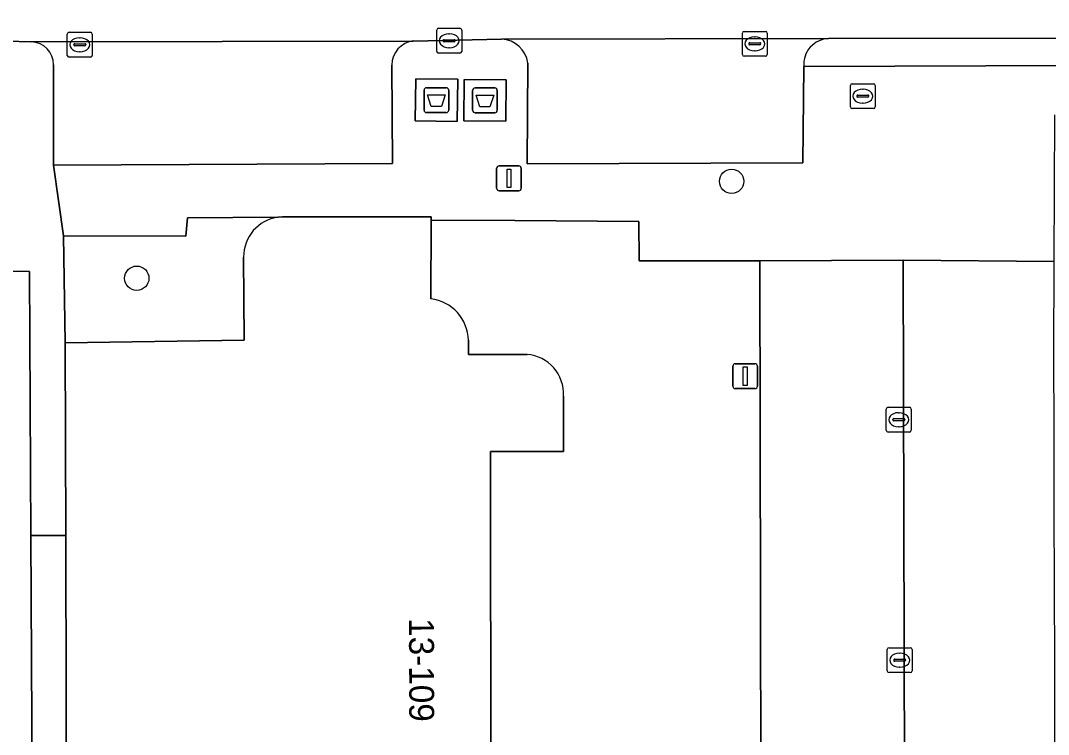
# Model space of a CAD drawing. Extents: x 160732 to 162107, y 387428 to 388479.
# Drawn here: x 161033.05 to 161074.34, y 388202.09 to 388230.78 of the extents above; entities that cross this region are included whole.
import ezdxf

# ---------------------------------------------------------------- set-up
doc = ezdxf.new("R2010")
doc.units = 0
for name, color, linetype in [('IMGEO_Afval_apart_plaats', 7, 'Continuous'), ('IMGEO_Boom', 7, 'Continuous'), ('IMGEO_Erf', 7, 'Continuous'), ('IMGEO_Groenvoorziening', 7, 'Continuous'), ('IMGEO_Kolk', 7, 'Continuous'), ('IMGEO_Lichtmast', 7, 'Continuous'), ('IMGEO_Pand', 7, 'Continuous'), ('IMGEO_Pand_nummerreeks', 7, 'Continuous'), ('IMGEO_Parkeervlak_open', 7, 'Continuous'), ('IMGEO_Rijbaan_lokaal_open', 7, 'Continuous'), ('IMGEO_Rioolput', 7, 'Continuous'), ('IMGEO_Voetpad_gesloten', 7, 'Continuous'), ('IMGEO_Voetpad_open', 7, 'Continuous')]:
    doc.layers.add(name, color=color, linetype=linetype)

msp = doc.modelspace()

# ---------------------------------------------------------------- linework, layer by layer
at = {"layer": 'IMGEO_Afval_apart_plaats'}
for p, q in [((161049.255, 388227.184), (161049.255, 388227.984)), ((161049.255, 388227.984), (161049.255, 388227.184)), ((161049.355, 388228.084), (161050.145, 388228.084)), ((161050.145, 388228.084), (161049.355, 388228.084)), ((161050.245, 388227.984), (161050.245, 388227.184)), ((161050.245, 388227.184), (161050.245, 388227.984)), ((161051.205, 388227.175), (161051.205, 388227.975)), ((161051.205, 388227.975), (161051.205, 388227.175)), ((161051.305, 388228.075), (161052.095, 388228.075)), ((161052.095, 388228.075), (161051.305, 388228.075)), ((161052.195, 388227.975), (161052.195, 388227.175)), ((161052.195, 388227.175), (161052.195, 388227.975)), ((161050.145, 388227.084), (161049.355, 388227.084)), ((161049.355, 388227.084), (161050.145, 388227.084)), ((161052.095, 388227.075), (161051.305, 388227.075)), ((161051.305, 388227.075), (161052.095, 388227.075))]:
    msp.add_line(p, q, dxfattribs=at)
for points in [[(161049.398, 388227.798), (161050.102, 388227.798), (161049.953, 388227.328), (161049.547, 388227.328), (161049.398, 388227.798)], [(161051.348, 388227.789), (161052.052, 388227.789), (161051.903, 388227.319), (161051.497, 388227.319), (161051.348, 388227.789)]]:
    msp.add_lwpolyline(points, dxfattribs=at)
for centre, start, end in [((161049.355, 388227.984), 90, 180), ((161049.355, 388227.984), 90, 180), ((161050.145, 388227.984), 0, 90), ((161050.145, 388227.984), 360, 90), ((161051.305, 388227.975), 90, 180), ((161051.305, 388227.975), 90, 180), ((161052.095, 388227.975), 0, 90), ((161052.095, 388227.975), 360, 90), ((161049.355, 388227.184), 180, 270), ((161049.355, 388227.184), 180, 270), ((161050.145, 388227.184), 270, 0), ((161050.145, 388227.184), 270, 0), ((161051.305, 388227.175), 180, 270), ((161051.305, 388227.175), 180, 270), ((161052.095, 388227.175), 270, 0), ((161052.095, 388227.175), 270, 0)]:
    msp.add_arc(centre, 0.1, start, end, dxfattribs=at)
at = {"layer": 'IMGEO_Boom'}
for centre in [(161061.609, 388224.32), (161037.714, 388220.425)]:
    msp.add_circle(centre, 0.489, dxfattribs=at)
at = {"layer": 'IMGEO_Erf'}
for points in [[(161043.393, 388222.874), (161039.75, 388222.857), (161039.682, 388222.115), (161034.774, 388222.134), (161034.844, 388217.833), (161042.034, 388217.94), (161042.005, 388221.275)], [(161062.741, 388221.118), (161057.891, 388221.129), (161057.884, 388222.701), (161052.896, 388222.739), (161049.537, 388222.765), (161049.537, 388222.69), (161049.532, 388219.598)], [(161054.853, 388215.687), (161054.858, 388213.463), (161051.919, 388213.458), (161051.924, 388210.843), (161051.957, 388193.982), (161050.122, 388193.978), (161050.113, 388191.43), (161063.671, 388191.523), (161063.672, 388193.414), (161063.678, 388200.424), (161062.789, 388200.418), (161062.741, 388221.118)], [(161051.034, 388217.93), (161051.035, 388217.36), (161052.905, 388217.363), (161053.391, 388217.364)]]:
    msp.add_lwpolyline(points, dxfattribs=at)
for centre, radius, start, end in [((161043.603, 388221.29), 1.598, 97.5606, 180.5207), ((161049.316, 388217.893), 1.719, 1.2309, 82.7739), ((161053.262, 388215.776), 1.594, 356.808, 85.3555)]:
    msp.add_arc(centre, radius, start, end, dxfattribs=at)
at = {"layer": 'IMGEO_Groenvoorziening'}
msp.add_lwpolyline([(161068.719, 388192.302), (161066.509, 388192.319), (161066.476, 388190.097), (161049.853, 388190.116), (161048.215, 388188.851), (161036.94, 388188.809), (161033.568, 388188.796), (161033.561, 388190.068), (161033.459, 388210.086), (161033.405, 388220.7), (161018.116, 388220.822)], dxfattribs=at)
at = {"layer": 'IMGEO_Kolk'}
for p, q in [((161034.998, 388230.31), (161035.85, 388230.31)), ((161049.765, 388229.544), (161049.765, 388230.396)), ((161049.84, 388230.47), (161050.692, 388230.47)), ((161050.766, 388230.396), (161050.766, 388229.544)), ((161062.116, 388230.347), (161062.968, 388230.347)), ((161034.923, 388229.384), (161034.923, 388230.236)), ((161035.411, 388230.09), (161035.436, 388230.09)), ((161035.924, 388230.236), (161035.924, 388229.384)), ((161050.024, 388229.964), (161050.024, 388229.976)), ((161050.462, 388229.927), (161050.064, 388229.927)), ((161050.067, 388230.013), (161050.465, 388230.013)), ((161050.253, 388230.25), (161050.278, 388230.25)), ((161050.508, 388229.976), (161050.508, 388229.964)), ((161062.041, 388229.421), (161062.041, 388230.273)), ((161062.343, 388229.89), (161062.741, 388229.89)), ((161062.529, 388230.127), (161062.554, 388230.127)), ((161063.042, 388230.273), (161063.042, 388229.421)), ((161035.182, 388229.804), (161035.182, 388229.816)), ((161035.62, 388229.767), (161035.222, 388229.767)), ((161035.225, 388229.853), (161035.623, 388229.853)), ((161035.434, 388229.53), (161035.409, 388229.53)), ((161035.666, 388229.816), (161035.666, 388229.804)), ((161050.692, 388229.47), (161049.84, 388229.47)), ((161050.276, 388229.69), (161050.251, 388229.69)), ((161062.3, 388229.841), (161062.3, 388229.853)), ((161062.738, 388229.804), (161062.34, 388229.804)), ((161062.552, 388229.567), (161062.527, 388229.567)), ((161062.784, 388229.853), (161062.784, 388229.841)), ((161035.85, 388229.31), (161034.998, 388229.31)), ((161062.968, 388229.347), (161062.116, 388229.347)), ((161067.824, 388214.311), (161067.824, 388215.163)), ((161067.899, 388215.237), (161068.751, 388215.237)), ((161068.312, 388215.017), (161068.337, 388215.017)), ((161068.825, 388215.163), (161068.825, 388214.311)), ((161068.083, 388214.731), (161068.083, 388214.743)), ((161068.521, 388214.694), (161068.123, 388214.694)), ((161068.126, 388214.78), (161068.524, 388214.78)), ((161068.567, 388214.743), (161068.567, 388214.731)), ((161068.751, 388214.237), (161067.899, 388214.237)), ((161068.335, 388214.457), (161068.31, 388214.457)), ((161067.936, 388205.572), (161068.788, 388205.572)), ((161067.861, 388204.646), (161067.861, 388205.498)), ((161068.163, 388205.115), (161068.561, 388205.115)), ((161068.349, 388205.352), (161068.374, 388205.352)), ((161068.862, 388205.498), (161068.862, 388204.646)), ((161068.12, 388205.066), (161068.12, 388205.078)), ((161068.558, 388205.029), (161068.16, 388205.029)), ((161068.372, 388204.792), (161068.347, 388204.792)), ((161068.604, 388205.078), (161068.604, 388205.066)), ((161068.788, 388204.572), (161067.936, 388204.572))]:
    msp.add_line(p, q, dxfattribs=at)
for points in [[(161034.998, 388230.31), (161035.85, 388230.31)], [(161049.765, 388229.544), (161049.765, 388230.396)], [(161049.84, 388230.47), (161050.692, 388230.47)], [(161050.766, 388230.396), (161050.766, 388229.544)], [(161062.116, 388230.347), (161062.968, 388230.347)], [(161034.923, 388229.384), (161034.923, 388230.236)], [(161035.924, 388230.236), (161035.924, 388229.384)], [(161062.041, 388229.421), (161062.041, 388230.273)], [(161063.042, 388230.273), (161063.042, 388229.421)], [(161050.692, 388229.47), (161049.84, 388229.47)], [(161035.85, 388229.31), (161034.998, 388229.31)], [(161062.968, 388229.347), (161062.116, 388229.347)], [(161067.824, 388214.311), (161067.824, 388215.163)], [(161067.899, 388215.237), (161068.751, 388215.237)], [(161068.825, 388215.163), (161068.825, 388214.311)], [(161068.751, 388214.237), (161067.899, 388214.237)], [(161067.936, 388205.572), (161068.788, 388205.572)], [(161067.861, 388204.646), (161067.861, 388205.498)], [(161068.862, 388205.498), (161068.862, 388204.646)], [(161068.788, 388204.572), (161067.936, 388204.572)]]:
    msp.add_lwpolyline(points, dxfattribs=at)
for centre, radius, start, end in [((161035, 388230.234), 0.0765, 91.552, 178.448), ((161035, 388230.234), 0.0765, 91.552, 178.448), ((161035.848, 388230.234), 0.0765, 1.552, 88.448), ((161035.848, 388230.234), 0.0765, 1.552, 88.448), ((161049.842, 388230.394), 0.0765, 91.552, 178.448), ((161049.842, 388230.394), 0.0765, 91.552, 178.448), ((161050.69, 388230.394), 0.0765, 1.552, 88.448), ((161050.69, 388230.394), 0.0765, 1.552, 88.448), ((161062.118, 388230.271), 0.0765, 91.552, 178.448), ((161062.118, 388230.271), 0.0765, 91.552, 178.448), ((161062.966, 388230.271), 0.0765, 1.552, 88.448), ((161062.966, 388230.271), 0.0765, 1.552, 88.448), ((161050.064, 388229.973), 0.0403, 85.8775, 175.7526), ((161050.061, 388229.963), 0.0366, 178.938, 274.7102), ((161050.465, 388229.97), 0.043, 264.8664, 352.4533), ((161050.469, 388229.975), 0.0386, 1.7309, 96.639), ((161062.34, 388229.85), 0.0403, 85.8775, 175.7526), ((161062.745, 388229.852), 0.0386, 1.7309, 96.639), ((161035.222, 388229.813), 0.0403, 85.8775, 175.7526), ((161035.219, 388229.803), 0.0366, 178.938, 274.7102), ((161035.623, 388229.81), 0.043, 264.8664, 352.4533), ((161035.627, 388229.815), 0.0386, 1.7309, 96.639), ((161049.842, 388229.546), 0.0765, 181.552, 268.448), ((161049.842, 388229.546), 0.0765, 181.552, 268.448), ((161050.69, 388229.546), 0.0765, 271.552, 358.448), ((161050.69, 388229.546), 0.0765, 271.552, 358.448), ((161062.337, 388229.84), 0.0366, 178.938, 274.7102), ((161062.741, 388229.847), 0.043, 264.8664, 352.4533), ((161035, 388229.386), 0.0765, 181.552, 268.448), ((161035, 388229.386), 0.0765, 181.552, 268.448), ((161035.848, 388229.386), 0.0765, 271.552, 358.448), ((161035.848, 388229.386), 0.0765, 271.552, 358.448), ((161062.118, 388229.423), 0.0765, 181.552, 268.448), ((161062.118, 388229.423), 0.0765, 181.552, 268.448), ((161062.966, 388229.423), 0.0765, 271.552, 358.448), ((161062.966, 388229.423), 0.0765, 271.552, 358.448), ((161067.901, 388215.161), 0.0765, 91.552, 178.448), ((161067.901, 388215.161), 0.0765, 91.552, 178.448), ((161068.749, 388215.161), 0.0765, 1.552, 88.448), ((161068.749, 388215.161), 0.0765, 1.552, 88.448), ((161068.123, 388214.74), 0.0403, 85.8775, 175.7526), ((161068.12, 388214.73), 0.0366, 178.938, 274.7102), ((161068.524, 388214.737), 0.043, 264.8664, 352.4533), ((161068.528, 388214.742), 0.0386, 1.7309, 96.639), ((161067.901, 388214.313), 0.0765, 181.552, 268.448), ((161067.901, 388214.313), 0.0765, 181.552, 268.448), ((161068.749, 388214.313), 0.0765, 271.552, 358.448), ((161068.749, 388214.313), 0.0765, 271.552, 358.448), ((161067.938, 388205.496), 0.0765, 91.552, 178.448), ((161067.938, 388205.496), 0.0765, 91.552, 178.448), ((161068.786, 388205.496), 0.0765, 1.552, 88.448), ((161068.786, 388205.496), 0.0765, 1.552, 88.448), ((161068.16, 388205.075), 0.0403, 85.8775, 175.7526), ((161068.565, 388205.077), 0.0386, 1.7309, 96.639), ((161068.157, 388205.065), 0.0366, 178.938, 274.7102), ((161068.561, 388205.072), 0.043, 264.8664, 352.4533), ((161067.938, 388204.648), 0.0765, 181.552, 268.448), ((161067.938, 388204.648), 0.0765, 181.552, 268.448), ((161068.786, 388204.648), 0.0765, 271.552, 358.448), ((161068.786, 388204.648), 0.0765, 271.552, 358.448)]:
    msp.add_arc(centre, radius, start, end, dxfattribs=at)
for centre, major_axis, ratio, start_param, end_param in [((161035.41, 388229.81), (-0.387, 0.002), 0.722429, 4.712389, 7.853982), ((161035.435, 388229.81), (-0.39, 0.002), 0.717154, 1.570796, 4.712389), ((161050.252, 388229.97), (-0.387, 0.002), 0.722429, 4.712389, 7.853982), ((161050.277, 388229.97), (-0.39, 0.002), 0.717154, 1.570796, 4.712389), ((161062.528, 388229.847), (-0.387, 0.002), 0.722429, 4.712389, 7.853982), ((161062.553, 388229.847), (-0.39, 0.002), 0.717154, 1.570796, 4.712389), ((161068.311, 388214.737), (-0.387, 0.002), 0.722429, 4.712389, 7.853982), ((161068.336, 388214.737), (-0.39, 0.002), 0.717154, 1.570796, 4.712389), ((161068.348, 388205.072), (-0.387, 0.002), 0.722429, 4.712389, 7.853982), ((161068.373, 388205.072), (-0.39, 0.002), 0.717154, 1.570796, 4.712389)]:
    msp.add_ellipse(centre, major_axis=major_axis, ratio=ratio, start_param=start_param, end_param=end_param, dxfattribs=at)
at = {"layer": 'IMGEO_Lichtmast'}
for p, q in [((161052.27, 388224.94), (161053.06, 388224.94)), ((161053.06, 388224.94), (161052.27, 388224.94)), ((161052.17, 388224.04), (161052.17, 388224.84)), ((161052.17, 388224.84), (161052.17, 388224.04)), ((161053.16, 388224.84), (161053.16, 388224.04)), ((161053.16, 388224.04), (161053.16, 388224.84)), ((161053.06, 388223.94), (161052.27, 388223.94)), ((161052.27, 388223.94), (161053.06, 388223.94)), ((161061.658, 388216.09), (161061.658, 388216.89)), ((161061.658, 388216.89), (161061.658, 388216.09)), ((161061.758, 388216.99), (161062.548, 388216.99)), ((161062.548, 388216.99), (161061.758, 388216.99)), ((161062.648, 388216.89), (161062.648, 388216.09)), ((161062.648, 388216.09), (161062.648, 388216.89)), ((161062.548, 388215.99), (161061.758, 388215.99)), ((161061.758, 388215.99), (161062.548, 388215.99))]:
    msp.add_line(p, q, dxfattribs=at)
for points in [[(161052.59, 388224.815), (161052.74, 388224.815), (161052.74, 388224.065), (161052.59, 388224.065), (161052.59, 388224.815)], [(161062.078, 388216.865), (161062.228, 388216.865), (161062.228, 388216.115), (161062.078, 388216.115), (161062.078, 388216.865)]]:
    msp.add_lwpolyline(points, dxfattribs=at)
for centre, start, end in [((161052.27, 388224.84), 90, 180), ((161052.27, 388224.84), 90, 180), ((161053.06, 388224.84), 0, 90), ((161053.06, 388224.84), 360, 90), ((161052.27, 388224.04), 180, 270), ((161052.27, 388224.04), 180, 270), ((161053.06, 388224.04), 270, 0), ((161053.06, 388224.04), 270, 0), ((161061.758, 388216.89), 90, 180), ((161061.758, 388216.89), 90, 180), ((161062.548, 388216.89), 0, 90), ((161062.548, 388216.89), 360, 90), ((161061.758, 388216.09), 180, 270), ((161061.758, 388216.09), 180, 270), ((161062.548, 388216.09), 270, 0), ((161062.548, 388216.09), 270, 0)]:
    msp.add_arc(centre, 0.1, start, end, dxfattribs=at)
at = {"layer": 'IMGEO_Pand'}
for points in [[(161049.532, 388219.598), (161049.537, 388222.69), (161049.537, 388222.765), (161049.537, 388222.899), (161043.562, 388222.888), (161043.393, 388222.874)], [(161042.005, 388221.275), (161042.034, 388217.94), (161034.844, 388217.833), (161034.859, 388210.082), (161034.898, 388190.069), (161036.972, 388190.073), (161045.508, 388190.09)], [(161053.391, 388217.364), (161052.905, 388217.363), (161051.035, 388217.36), (161051.034, 388217.93)], [(161051.924, 388210.843), (161051.919, 388213.458), (161054.858, 388213.463), (161054.853, 388215.687)], [(161047.286, 388191.823), (161047.301, 388193.972), (161050.122, 388193.978), (161051.957, 388193.982), (161051.924, 388210.843)]]:
    msp.add_lwpolyline(points, dxfattribs=at)
for centre, radius, start, end in [((161043.603, 388221.29), 1.598, 97.5606, 180.5207), ((161049.316, 388217.893), 1.719, 1.2309, 82.7739), ((161053.262, 388215.776), 1.594, 356.808, 85.3555)]:
    msp.add_arc(centre, radius, start, end, dxfattribs=at)
at = {"layer": 'IMGEO_Parkeervlak_open'}
for points in [[(161048.822, 388229.96), (161033.478, 388229.932)], [(161065.504, 388230.06), (161052.37, 388230.031)], [(161053.426, 388229.075), (161053.394, 388225.023), (161064.472, 388225.06), (161064.507, 388228.939)], [(161034.366, 388229.002), (161034.363, 388224.965), (161047.981, 388225.033), (161047.956, 388228.994)]]:
    msp.add_lwpolyline(points, dxfattribs=at)
for points in [[(161063.678, 388200.424), (161068.555, 388200.454), (161068.497, 388221.153), (161062.741, 388221.118), (161062.789, 388200.418)], [(161074.572, 388211.146), (161074.563, 388214.254), (161074.554, 388217.361), (161074.571, 388221.102), (161068.497, 388221.153), (161068.555, 388200.454), (161071.182, 388200.474), (161074.603, 388200.5), (161074.599, 388201.824), (161074.59, 388204.931), (161074.581, 388208.039)]]:
    msp.add_lwpolyline(points, close=True, dxfattribs=at)
for centre, radius, start, end in [((161033.438, 388229.005), 0.928, 359.8143, 87.5388), ((161048.943, 388228.98), 0.988, 97.0655, 179.1833), ((161052.324, 388228.919), 1.113, 8.0626, 87.6281), ((161065.551, 388229.014), 1.047, 92.5827, 184.1186)]:
    msp.add_arc(centre, radius, start, end, dxfattribs=at)
at = {"layer": 'IMGEO_Rijbaan_lokaal_open'}
msp.add_lwpolyline([(161031.507, 388229.986), (161033.478, 388229.932), (161048.822, 388229.96), (161052.37, 388230.031), (161065.504, 388230.06), (161075.503, 388230.076), (161119.757, 388230.149), (161130.785, 388230.186), (161149.736, 388230.154), (161149.51, 388235.15)], dxfattribs=at)
at = {"layer": 'IMGEO_Rioolput'}
for p, q in [((161066.455, 388228.243), (161067.307, 388228.243)), ((161066.38, 388227.317), (161066.38, 388228.169)), ((161066.868, 388228.023), (161066.893, 388228.023)), ((161067.381, 388228.169), (161067.381, 388227.317)), ((161066.639, 388227.737), (161066.639, 388227.749)), ((161067.077, 388227.7), (161066.679, 388227.7)), ((161066.682, 388227.786), (161067.08, 388227.786)), ((161066.891, 388227.463), (161066.866, 388227.463)), ((161067.123, 388227.749), (161067.123, 388227.737)), ((161067.307, 388227.243), (161066.455, 388227.243))]:
    msp.add_line(p, q, dxfattribs=at)
for points in [[(161066.455, 388228.243), (161067.307, 388228.243)], [(161066.38, 388227.317), (161066.38, 388228.169)], [(161067.381, 388228.169), (161067.381, 388227.317)], [(161067.307, 388227.243), (161066.455, 388227.243)]]:
    msp.add_lwpolyline(points, dxfattribs=at)
for centre, radius, start, end in [((161066.457, 388228.167), 0.0765, 91.552, 178.448), ((161066.457, 388228.167), 0.0765, 91.552, 178.448), ((161067.305, 388228.167), 0.0765, 1.552, 88.448), ((161067.305, 388228.167), 0.0765, 1.552, 88.448), ((161066.679, 388227.746), 0.0403, 85.8775, 175.7526), ((161066.676, 388227.736), 0.0366, 178.938, 274.7102), ((161067.08, 388227.743), 0.043, 264.8664, 352.4533), ((161067.084, 388227.748), 0.0386, 1.7309, 96.639), ((161066.457, 388227.319), 0.0765, 181.552, 268.448), ((161066.457, 388227.319), 0.0765, 181.552, 268.448), ((161067.305, 388227.319), 0.0765, 271.552, 358.448), ((161067.305, 388227.319), 0.0765, 271.552, 358.448)]:
    msp.add_arc(centre, radius, start, end, dxfattribs=at)
for centre, major_axis, ratio, start_param, end_param in [((161066.867, 388227.743), (-0.387, 0.002), 0.722429, 4.712389, 7.853982), ((161066.892, 388227.743), (-0.39, 0.002), 0.717154, 1.570796, 4.712389)]:
    msp.add_ellipse(centre, major_axis=major_axis, ratio=ratio, start_param=start_param, end_param=end_param, dxfattribs=at)
at = {"layer": 'IMGEO_Voetpad_gesloten'}
for points in [[(161050.606, 388228.421), (161048.919, 388228.446), (161048.894, 388226.746), (161050.581, 388226.721)], [(161052.551, 388228.393), (161050.862, 388228.406), (161050.849, 388226.756), (161052.538, 388226.743)]]:
    msp.add_lwpolyline(points, close=True, dxfattribs=at)
at = {"layer": 'IMGEO_Voetpad_open'}
for points in [[(161034.434, 388235.951), (161034.45, 388239.901), (161034.399, 388244.958), (161033.208, 388244.956), (161027.776, 388244.948), (161016.074, 388244.93), (161009.351, 388244.92), (161009.291, 388234.174), (161009.259, 388228.515), (161009.329, 388224.899), (161010.797, 388223.421), (161010.856, 388223.42), (161012.815, 388223.384), (161012.821, 388220.864), (161012.933, 388220.863), (161014.459, 388220.851), (161018.116, 388220.822), (161033.405, 388220.7), (161033.459, 388210.086), (161034.859, 388210.082), (161034.844, 388217.833), (161034.774, 388222.134), (161034.363, 388224.965), (161034.366, 388229.002)], [(161033.478, 388229.932), (161031.507, 388229.986)], [(161052.37, 388230.031), (161048.822, 388229.96)], [(161150.532, 388230.153), (161149.736, 388230.154), (161130.785, 388230.186), (161130.748, 388229.063), (161119.777, 388229.065), (161119.757, 388230.149), (161075.503, 388230.076), (161075.477, 388228.97), (161064.507, 388228.939), (161064.472, 388225.06), (161053.394, 388225.023), (161053.426, 388229.075)], [(161064.507, 388228.939), (161075.477, 388228.97), (161075.503, 388230.076), (161065.504, 388230.06)], [(161047.956, 388228.994), (161047.981, 388225.033), (161034.363, 388224.965), (161034.774, 388222.134), (161039.682, 388222.115), (161039.75, 388222.857), (161043.393, 388222.874), (161043.562, 388222.888), (161049.537, 388222.899), (161049.537, 388222.765), (161052.896, 388222.739), (161057.884, 388222.701), (161057.891, 388221.129), (161062.741, 388221.118), (161068.497, 388221.153), (161074.571, 388221.102), (161074.599, 388226.989)]]:
    msp.add_lwpolyline(points, dxfattribs=at)
for points in [[(161050.581, 388226.721), (161048.894, 388226.746), (161048.919, 388228.446), (161050.606, 388228.421)], [(161052.538, 388226.743), (161050.849, 388226.756), (161050.862, 388228.406), (161052.551, 388228.393)], [(161033.561, 388190.068), (161033.568, 388188.796), (161036.94, 388188.809), (161036.972, 388190.073), (161034.898, 388190.069), (161034.859, 388210.082), (161033.459, 388210.086)]]:
    msp.add_lwpolyline(points, close=True, dxfattribs=at)
for centre, radius, start, end in [((161033.438, 388229.005), 0.928, 359.8143, 87.5388), ((161048.943, 388228.98), 0.988, 97.0655, 179.1833), ((161052.324, 388228.919), 1.113, 8.0626, 87.6281), ((161065.551, 388229.014), 1.047, 92.5827, 184.1186)]:
    msp.add_arc(centre, radius, start, end, dxfattribs=at)

# ---------------------------------------------------------------- texts
at = {"layer": 'IMGEO_Pand_nummerreeks'}
msp.add_text('13-109', height=1, rotation=270.1144, dxfattribs=at).set_placement((161048.652, 388206.758))

doc.saveas('drawing.dxf')
